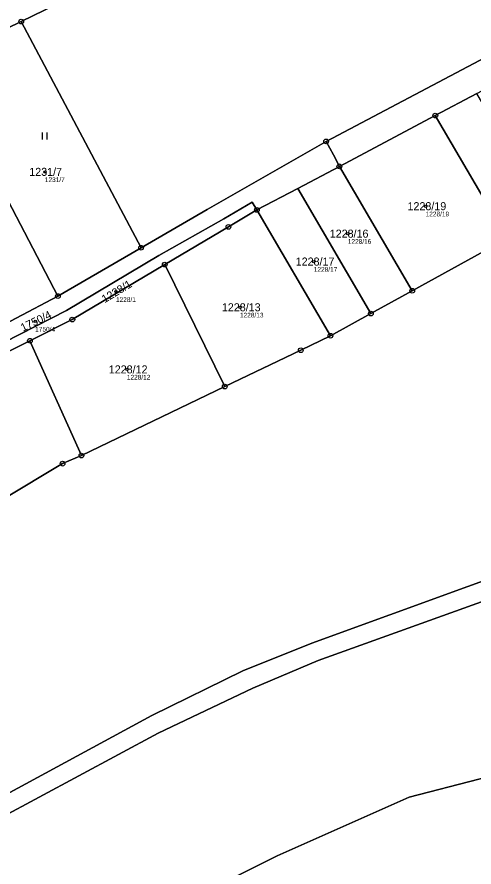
# Model space of a CAD drawing. Extents: x -653098 to -649479, y -997642 to -992666.
# Drawn here: x -650562.4 to -650465.4, y -994680.3 to -994499.9 of the extents above; entities that cross this region are included whole.
import ezdxf

# ---------------------------------------------------------------- set-up
doc = ezdxf.new("R2010")
doc.units = 0
for name, color, linetype in [('Definiční body', 7, 'Continuous'), ('Hranice parcel', 7, 'Continuous'), ('Parcelní čísla', 7, 'Continuous'), ('Polygon parcely', 7, 'Continuous'), ('Značky bodu BP', 7, 'Continuous'), ('Značky kultur', 7, 'Continuous')]:
    doc.layers.add(name, color=color, linetype=linetype)

msp = doc.modelspace()

# ---------------------------------------------------------------- linework, layer by layer
at = {"layer": 'Definiční body'}
for centre in [(-650556.48, -994532.76), (-650475.67, -994540.05), (-650492.18, -994545.88), (-650499.4, -994551.8), (-650541.39, -994558.23), (-650515.07, -994561.51), (-650558.53, -994564.51), (-650539.07, -994574.7)]:
    msp.add_circle(centre, 0.25, dxfattribs=at)
at = {"layer": 'Hranice parcel'}
for p, q in [((-650536.06, -994548.87), (-650561.5, -994500.86)), ((-650553.72, -994559.15), (-650579.34, -994510.1)), ((-650473.61, -994520.82), (-650464.81, -994516.16)), ((-650473.61, -994520.82), (-650493.98, -994531.59)), ((-650458.35, -994546.89), (-650473.61, -994520.82)), ((-650493.98, -994531.59), (-650502.82, -994536.27)), ((-650478.52, -994558.01), (-650493.98, -994531.59)), ((-650502.82, -994536.27), (-650511.48, -994540.85)), ((-650502.82, -994536.27), (-650487.28, -994562.84)), ((-650495.86, -994567.57), (-650511.48, -994540.85)), ((-650478.52, -994558.01), (-650458.35, -994546.89)), ((-650553.72, -994559.15), (-650536.06, -994548.87)), ((-650518.3, -994578.35), (-650531.04, -994552.45)), ((-650571.51, -994568.51), (-650553.72, -994559.15)), ((-650487.28, -994562.84), (-650478.52, -994558.01)), ((-650495.86, -994567.57), (-650487.28, -994562.84)), ((-650559.65, -994568.63), (-650588.69, -994583.14)), ((-650548.73, -994592.98), (-650559.65, -994568.63)), ((-650548.73, -994592.98), (-650518.3, -994578.35))]:
    msp.add_line(p, q, dxfattribs=at)
for points in [[(-650561.5, -994500.86), (-650507.87, -994474.76), (-650461.82, -994454.81)], [(-650611.11, -994687.61), (-650599.02, -994680.55), (-650576.53, -994671.3), (-650533.81, -994648.16), (-650514.43, -994638.66), (-650499.85, -994632.79), (-650433.63, -994608.78), (-650385.89, -994593.44), (-650346.8, -994579.37), (-650317.85, -994566.43), (-650250.97, -994535.74), (-650204.39, -994512.84), (-650172.48, -994498.48), (-650122.53, -994462.07)], [(-650496.78, -994526.29), (-650461.69, -994507.75), (-650438.08, -994495.28), (-650407.94, -994479.37)], [(-650579.34, -994510.1), (-650574.01, -994506.94), (-650561.5, -994500.86)], [(-650169.52, -994504.67), (-650198.29, -994520.36), (-650248.23, -994542.1), (-650315.71, -994570.89), (-650345.56, -994583.22), (-650384.66, -994597.75), (-650432.11, -994612.68), (-650498.48, -994636.53), (-650512.36, -994642.36), (-650532.46, -994651.91), (-650574.56, -994674.54), (-650597.43, -994683.9)], [(-650536.06, -994548.87), (-650522, -994540.75), (-650496.78, -994526.29)], [(-650493.98, -994531.59), (-650495.25, -994529.18), (-650496.78, -994526.29)], [(-650511.48, -994540.85), (-650512.45, -994539.18), (-650518.52, -994542.71)], [(-650511.48, -994540.85), (-650517.51, -994544.44), (-650531.04, -994552.45)], [(-650518.52, -994542.71), (-650532.29, -994550.51), (-650551.89, -994562.19), (-650594.76, -994584.06), (-650593.99, -994585.95)], [(-650531.04, -994552.45), (-650550.65, -994564.12), (-650559.65, -994568.63)], [(-650518.3, -994578.35), (-650502.17, -994570.64), (-650495.86, -994567.57)], [(-650577.99, -994609.81), (-650552.71, -994594.71), (-650548.73, -994592.98)], [(-650597.43, -994683.9), (-650592.8, -994709.59), (-650579.93, -994701.99), (-650544.4, -994694.52), (-650525.33, -994687.06), (-650507.19, -994678), (-650479.16, -994665.51), (-650449.59, -994657.85), (-650444.34, -994656.91), (-650424.17, -994654.6), (-650375.44, -994650.14)]]:
    msp.add_lwpolyline(points, dxfattribs=at)
at = {"layer": 'Polygon parcely'}
for points in [[(-650659.98, -994481.54), (-650616.12, -994532.09), (-650597.15, -994520.75), (-650579.34, -994510.1), (-650574.01, -994506.94), (-650561.5, -994500.86), (-650507.87, -994474.76), (-650461.82, -994454.81), (-650496.45, -994395.76), (-650524.4, -994411.98), (-650592.82, -994445.05)], [(-650496.78, -994526.29), (-650461.69, -994507.75), (-650438.08, -994495.28), (-650407.94, -994479.37), (-650409.07, -994476.24), (-650409.97, -994473.75), (-650423.07, -994437.48), (-650448.82, -994449.18), (-650461.82, -994454.81), (-650507.87, -994474.76), (-650561.5, -994500.86), (-650536.06, -994548.87), (-650522, -994540.75)], [(-650464.81, -994516.16), (-650435.06, -994500.43), (-650386.45, -994474.72), (-650397.69, -994475.48), (-650407.94, -994479.37), (-650438.08, -994495.28), (-650461.69, -994507.75), (-650496.78, -994526.29), (-650495.25, -994529.18), (-650493.98, -994531.59), (-650473.61, -994520.82)], [(-650579.34, -994510.1), (-650553.72, -994559.15), (-650536.06, -994548.87), (-650561.5, -994500.86), (-650574.01, -994506.94)], [(-650553.72, -994559.15), (-650579.34, -994510.1), (-650597.15, -994520.75), (-650571.51, -994568.51)], [(-650458.35, -994546.89), (-650449.63, -994542.08), (-650464.81, -994516.16), (-650473.61, -994520.82)], [(-650473.61, -994520.82), (-650493.98, -994531.59), (-650478.52, -994558.01), (-650458.35, -994546.89)], [(-650493.98, -994531.59), (-650495.25, -994529.18), (-650496.78, -994526.29), (-650522, -994540.75), (-650536.06, -994548.87), (-650553.72, -994559.15), (-650571.51, -994568.51), (-650590.97, -994578.74), (-650599.82, -994583.39), (-650634.27, -994601.51), (-650632.35, -994606.27), (-650602.83, -994590.63), (-650593.99, -994585.95), (-650594.76, -994584.06), (-650551.89, -994562.19), (-650532.29, -994550.51), (-650518.52, -994542.71), (-650512.45, -994539.18), (-650511.48, -994540.85), (-650502.82, -994536.27)], [(-650493.98, -994531.59), (-650502.82, -994536.27), (-650487.28, -994562.84), (-650478.52, -994558.01)], [(-650502.82, -994536.27), (-650511.48, -994540.85), (-650495.86, -994567.57), (-650487.28, -994562.84)], [(-650511.48, -994540.85), (-650512.45, -994539.18), (-650518.52, -994542.71), (-650532.29, -994550.51), (-650551.89, -994562.19), (-650594.76, -994584.06), (-650593.99, -994585.95), (-650588.69, -994583.14), (-650559.65, -994568.63), (-650550.65, -994564.12), (-650531.04, -994552.45), (-650517.51, -994544.44)], [(-650502.17, -994570.64), (-650495.86, -994567.57), (-650511.48, -994540.85), (-650517.51, -994544.44), (-650531.04, -994552.45), (-650518.3, -994578.35)], [(-650548.73, -994592.98), (-650518.3, -994578.35), (-650531.04, -994552.45), (-650550.65, -994564.12), (-650559.65, -994568.63)], [(-650588.69, -994583.14), (-650577.99, -994609.81), (-650552.71, -994594.71), (-650548.73, -994592.98), (-650559.65, -994568.63)]]:
    msp.add_lwpolyline(points, close=True, dxfattribs=at)
for points in [[(-650458.35, -994546.89), (-650478.52, -994558.01), (-650487.28, -994562.84), (-650495.86, -994567.57), (-650502.17, -994570.64), (-650518.3, -994578.35), (-650548.73, -994592.98), (-650552.71, -994594.71), (-650577.99, -994609.81), (-650583.14, -994612.88), (-650571.22, -994640.21), (-650608.64, -994660.8), (-650609.72, -994673.15), (-650611.11, -994687.61), (-650599.02, -994680.55), (-650576.53, -994671.3), (-650533.81, -994648.16), (-650514.43, -994638.66), (-650499.85, -994632.79), (-650433.63, -994608.78)], [(-650433.63, -994608.78), (-650499.85, -994632.79), (-650514.43, -994638.66), (-650533.81, -994648.16), (-650576.53, -994671.3), (-650599.02, -994680.55), (-650611.11, -994687.61), (-650618.12, -994696.4), (-650621.89, -994708.12), (-650631.82, -994742.84), (-650627.59, -994745.19), (-650618.48, -994708.94), (-650615.25, -994698.69), (-650607.93, -994689.44), (-650597.43, -994683.9), (-650574.56, -994674.54), (-650532.46, -994651.91), (-650512.36, -994642.36), (-650498.48, -994636.53), (-650432.11, -994612.68)], [(-650432.11, -994612.68), (-650498.48, -994636.53), (-650512.36, -994642.36), (-650532.46, -994651.91), (-650574.56, -994674.54), (-650597.43, -994683.9), (-650592.8, -994709.59), (-650579.93, -994701.99), (-650544.4, -994694.52), (-650525.33, -994687.06), (-650507.19, -994678), (-650479.16, -994665.51), (-650449.59, -994657.85)], [(-650449.59, -994657.85), (-650479.16, -994665.51), (-650507.19, -994678), (-650525.33, -994687.06), (-650544.4, -994694.52), (-650579.93, -994701.99), (-650592.8, -994709.59), (-650597.43, -994683.9), (-650607.93, -994689.44), (-650615.25, -994698.69), (-650618.48, -994708.94), (-650627.59, -994745.19), (-650623.09, -994742.97), (-650617.25, -994738.96), (-650610.69, -994738.82), (-650603.86, -994752.13), (-650595.98, -994761.37), (-650595.62, -994769.55), (-650588.66, -994765.9), (-650502.91, -994720.92), (-650380.96, -994662.4)]]:
    msp.add_lwpolyline(points, dxfattribs=at)
at = {"layer": 'Značky bodu BP'}
for centre, radius in [((-650561.5, -994500.86), 0.5), ((-650561.5, -994500.86), 0.0303), ((-650473.61, -994520.82), 0.5), ((-650473.61, -994520.82), 0.0303), ((-650496.78, -994526.29), 0.5), ((-650496.78, -994526.29), 0.0303), ((-650493.98, -994531.59), 0.5), ((-650493.98, -994531.59), 0.0303), ((-650511.48, -994540.85), 0.5), ((-650511.48, -994540.85), 0.0303), ((-650517.51, -994544.44), 0.5), ((-650517.51, -994544.44), 0.0303), ((-650536.06, -994548.87), 0.5), ((-650536.06, -994548.87), 0.0303), ((-650531.04, -994552.45), 0.5), ((-650531.04, -994552.45), 0.0303), ((-650478.52, -994558.01), 0.5), ((-650553.72, -994559.15), 0.5), ((-650553.72, -994559.15), 0.0303), ((-650478.52, -994558.01), 0.0303), ((-650487.28, -994562.84), 0.5), ((-650487.28, -994562.84), 0.0303), ((-650550.65, -994564.12), 0.5), ((-650550.65, -994564.12), 0.0303), ((-650559.65, -994568.63), 0.5), ((-650495.86, -994567.57), 0.5), ((-650495.86, -994567.57), 0.0303), ((-650559.65, -994568.63), 0.0303), ((-650502.17, -994570.64), 0.5), ((-650502.17, -994570.64), 0.0303), ((-650518.3, -994578.35), 0.5), ((-650518.3, -994578.35), 0.0303), ((-650548.73, -994592.98), 0.5), ((-650548.73, -994592.98), 0.0303), ((-650552.71, -994594.71), 0.5), ((-650552.71, -994594.71), 0.0303)]:
    msp.add_circle(centre, radius, dxfattribs=at)
at = {"layer": 'Značky kultur'}
for p, q in [((-650556.99, -994525.9), (-650556.99, -994524.4)), ((-650555.99, -994525.9), (-650555.99, -994524.4))]:
    msp.add_line(p, q, dxfattribs=at)

# ---------------------------------------------------------------- texts
at = {"layer": 'Definiční body'}
for s, p in [('1231/7', (-650556.48, -994534.92)), ('1228/19', (-650475.67, -994542.21)), ('1228/16', (-650492.18, -994548.04)), ('1228/17', (-650499.4, -994553.96)), ('1228/1', (-650541.39, -994560.39)), ('1228/13', (-650515.07, -994563.67)), ('1750/4', (-650558.53, -994566.67)), ('1228/12', (-650539.07, -994576.86))]:
    msp.add_text(s, height=1, dxfattribs=at).set_placement(p)
at = {"layer": 'Parcelní čísla'}
for s, p in [('1231/7', (-650559.79, -994533.61)), ('1228/19', (-650479.51, -994540.9)), ('1228/16', (-650496.02, -994546.73)), ('1228/17', (-650503.24, -994552.65)), ('1228/13', (-650518.91, -994562.36)), ('1228/12', (-650542.91, -994575.55))]:
    msp.add_text(s, height=1.7, dxfattribs=at).set_placement(p)
for s, rotation, p in [('1228/1', 31, (-650543.79, -994560.66)), ('1750/4', 26, (-650561.13, -994566.72))]:
    msp.add_text(s, height=1.7, rotation=rotation, dxfattribs=at).set_placement(p)

doc.saveas('drawing.dxf')
